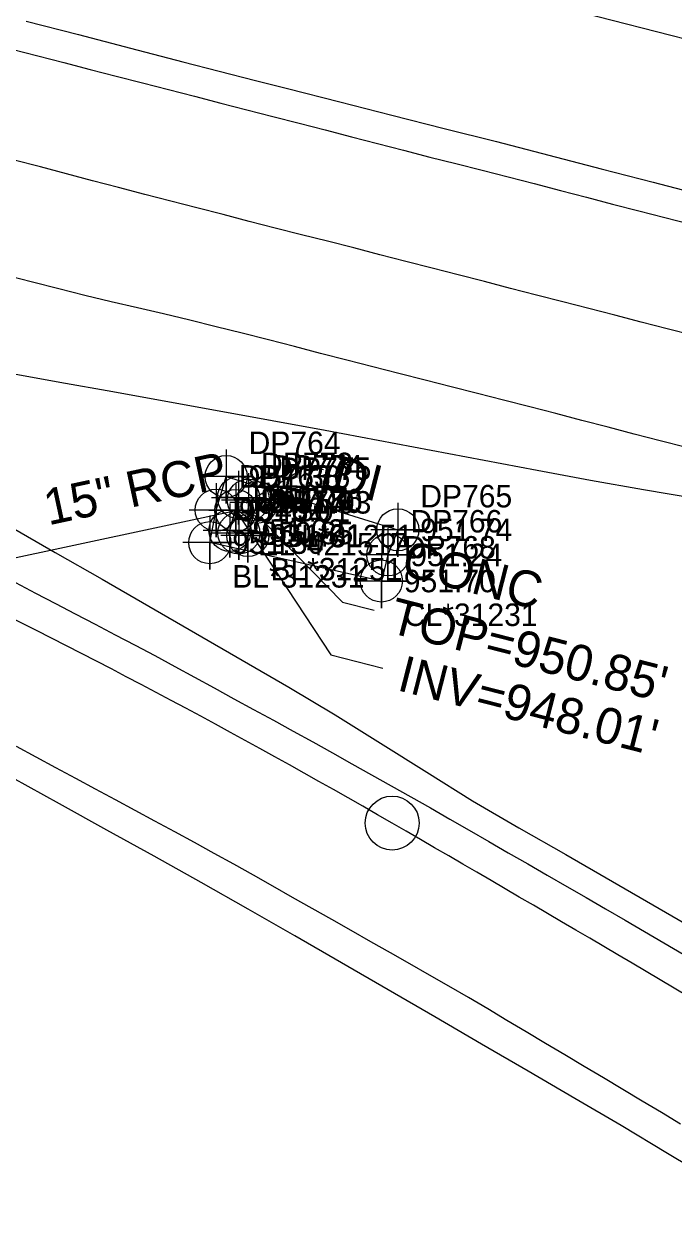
# Model space of a CAD drawing. Extents: x 1182322 to 1186765, y 572295 to 575411.
# Drawn here: x 1183815.5 to 1183887.7, y 574107.9 to 574241.7 of the extents above; entities that cross this region are included whole.
import ezdxf

# ---------------------------------------------------------------- set-up
doc = ezdxf.new("R2010")
doc.units = 0
for name, color, linetype in [('COGO Default Chain', 7, 'Continuous'), ('Exist Horizontal Alignment', 7, 'Continuous'), ('Exist Horizontal Alignment Point', 7, 'Continuous'), ('Exist Right of Way Line', 7, 'Continuous'), ('Exist Roads EOP', 7, 'Continuous'), ('Exist Roads EOT', 7, 'Continuous'), ('Exist Structure Minor Drop Inlet', 7, 'Continuous'), ('Exist Structure Minor Drop Inlet Cogo Comment', 7, 'Continuous'), ('Exist Structure Minor Drop Inlet Cogo Elevation', 7, 'Continuous'), ('Exist Structure Minor Drop Inlet Cogo Number', 7, 'Continuous'), ('Exist Structure Minor Drop Inlet Cogo Point CELL', 7, 'Continuous'), ('Exist Structure Minor Drop Inlet Leader', 7, 'Continuous'), ('Exist Structure Minor Drop Inlet Text', 7, 'Continuous'), ('Exist Structure Minor Drop Inlet Top Elevation', 7, 'Continuous'), ('Exist Structure Minor Paved Ditch or Gutter', 7, 'Continuous'), ('Exist Structure Minor Paved Ditch or Gutter Cogo Comment', 7, 'Continuous'), ('Exist Structure Minor Paved Ditch or Gutter Cogo Elevation', 7, 'Continuous'), ('Exist Structure Minor Paved Ditch or Gutter Cogo Number', 7, 'Continuous'), ('Exist Structure Minor Paved Ditch or Gutter Cogo Point CELL', 7, 'Continuous'), ('Exist Structure Minor Paved Ditch or Gutter Text', 7, 'Continuous'), ('Exist Structure Minor Pipes RCP 15 Inch', 7, 'Continuous'), ('Exist Structure Minor Pipes RCP 15 Inch Cogo Comment', 7, 'Continuous'), ('Exist Structure Minor Pipes RCP 15 Inch Cogo Elevation', 7, 'Continuous'), ('Exist Structure Minor Pipes RCP 15 Inch Cogo Number', 7, 'Continuous'), ('Exist Structure Minor Pipes RCP 15 Inch Cogo Point CELL', 7, 'Continuous'), ('Exist Structure Minor Pipes RCP 15 Inch Invert', 7, 'Continuous'), ('Exist Structure Minor Pipes RCP 15 Inch Leader', 7, 'Continuous'), ('Exist Structure Minor Pipes RCP 15 Inch Text', 7, 'Continuous')]:
    doc.layers.add(name, color=color, linetype=linetype)

msp = doc.modelspace()

# ---------------------------------------------------------------- linework, layer by layer
at = {"layer": 'COGO Default Chain'}
msp.add_line((1182528.88, 574588.22), (1185362.14, 573862.9), dxfattribs=at)
for centre, radius, start, end in [((1183452.67, 573454.31), 806.77, 59.97226, 68.49303), ((1182063.85, 571051.5), 3582.07, 58.1119, 59.97226)]:
    msp.add_arc(centre, radius, start, end, dxfattribs=at)
at = {"layer": 'Exist Horizontal Alignment'}
msp.add_line((1182528.88, 574588.22), (1185362.14, 573862.9), dxfattribs=at)
for centre, radius, start, end in [((1183452.67, 573454.31), 806.77, 59.97226, 68.49303), ((1182063.85, 571051.5), 3582.07, 58.1119, 59.97226)]:
    msp.add_arc(centre, radius, start, end, dxfattribs=at)
at = {"layer": 'Exist Horizontal Alignment Point'}
msp.add_circle((1183856.39, 574152.8), 3, dxfattribs=at)
at = {"layer": 'Exist Right of Way Line'}
for centre, start, end in [((1183748.44, 574204.91), 248.493, 248.493), ((1183856.39, 574152.8), 239.9723, 239.9723)]:
    msp.add_arc(centre, 88, start, end, dxfattribs=at)
at = {"layer": 'Exist Roads EOP'}
for points in [[(1183815.7, 574241.99), (1183821.51, 574240.49), (1183827.31, 574238.97), (1183833.11, 574237.45), (1183841.2, 574235.38), (1183844.74, 574234.48), (1183850.56, 574233.01), (1183856.37, 574231.54), (1183862.19, 574230.06), (1183868, 574228.59), (1183873.81, 574227.09), (1183879.62, 574225.58), (1183885.43, 574224.07), (1183891.23, 574222.57)], [(1183890.26, 574188.88), (1183884.34, 574189.87), (1183878.43, 574190.91), (1183872.53, 574192.01), (1183866.64, 574193.13), (1183860.74, 574194.24), (1183854.85, 574195.36), (1183848.95, 574196.47), (1183843.05, 574197.55), (1183837.15, 574198.62), (1183831.24, 574199.68), (1183825.34, 574200.75), (1183819.44, 574201.81), (1183813.53, 574202.89), (1183807.63, 574203.97), (1183801.73, 574205.05), (1183795.83, 574206.14), (1183789.94, 574207.26), (1183784.06, 574208.46), (1183778.16, 574209.53), (1183776.23, 574209.72)], [(1183777.09, 574206.44), (1183782.39, 574203.63), (1183787.63, 574200.7), (1183792.87, 574197.78), (1183798.1, 574194.85), (1183803.31, 574191.87), (1183808.52, 574188.88), (1183813.72, 574185.9), (1183818.93, 574182.91), (1183824.13, 574179.93), (1183829.33, 574176.94), (1183834.53, 574173.94), (1183839.71, 574170.92), (1183844.9, 574167.91), (1183850.05, 574164.84), (1183855.09, 574161.69), (1183860.24, 574158.47), (1183865.31, 574155.29), (1183870.49, 574152.26), (1183875.7, 574149.29), (1183880.9, 574146.3), (1183886.1, 574143.31), (1183891.29, 574140.3)], [(1183892.15, 574112.96), (1183887.01, 574116.06), (1183881.87, 574119.15), (1183876.69, 574122.18), (1183871.51, 574125.2), (1183866.33, 574128.22), (1183861.15, 574131.24), (1183855.96, 574134.25), (1183850.77, 574137.25), (1183845.58, 574140.26), (1183840.37, 574143.24), (1183835.15, 574146.19), (1183829.91, 574149.12), (1183824.66, 574152.02), (1183819.41, 574154.93), (1183814.16, 574157.82)]]:
    msp.add_lwpolyline(points, dxfattribs=at)
at = {"layer": 'Exist Roads EOT'}
for points in [[(1183814.09, 574238.87), (1183817, 574238.12), (1183819.9, 574237.37), (1183822.81, 574236.62), (1183825.71, 574235.88), (1183828.62, 574235.14), (1183831.52, 574234.39), (1183834.43, 574233.63), (1183837.33, 574232.88), (1183840.24, 574232.13), (1183843.14, 574231.38), (1183846.05, 574230.63), (1183848.95, 574229.89), (1183851.86, 574229.13), (1183854.76, 574228.37), (1183857.66, 574227.62), (1183860.57, 574226.87), (1183863.48, 574226.14), (1183866.39, 574225.41), (1183869.3, 574224.68), (1183872.2, 574223.92), (1183875.1, 574223.16), (1183878, 574222.4), (1183880.91, 574221.65), (1183883.81, 574220.9), (1183886.72, 574220.15), (1183889.62, 574219.4)], [(1183889.89, 574207.02), (1183886.98, 574207.77), (1183884.08, 574208.52), (1183881.17, 574209.27), (1183878.27, 574210.02), (1183875.36, 574210.77), (1183872.46, 574211.52), (1183869.55, 574212.27), (1183866.65, 574213.02), (1183863.74, 574213.76), (1183860.84, 574214.51), (1183857.93, 574215.26), (1183855.03, 574216.01), (1183852.12, 574216.76), (1183849.22, 574217.5), (1183846.31, 574218.24), (1183843.4, 574218.98), (1183840.5, 574219.72), (1183837.59, 574220.47), (1183834.68, 574221.22), (1183831.78, 574221.97), (1183828.88, 574222.72), (1183825.97, 574223.48), (1183823.07, 574224.24), (1183820.17, 574225.02), (1183817.27, 574225.78), (1183814.37, 574226.53)], [(1183889.11, 574194.56), (1183886.2, 574195.32), (1183883.3, 574196.07), (1183880.4, 574196.83), (1183877.5, 574197.59), (1183874.59, 574198.35), (1183871.69, 574199.1), (1183868.78, 574199.85), (1183865.88, 574200.59), (1183862.97, 574201.33), (1183860.06, 574202.06), (1183857.15, 574202.8), (1183854.24, 574203.53), (1183851.34, 574204.28), (1183848.43, 574205.03), (1183845.53, 574205.79), (1183842.63, 574206.54), (1183839.72, 574207.27), (1183836.81, 574208), (1183833.9, 574208.73), (1183830.98, 574209.42), (1183828.06, 574210.1), (1183825.13, 574210.78), (1183822.22, 574211.49), (1183819.31, 574212.23), (1183816.41, 574212.97), (1183813.5, 574213.71)], [(1183814.51, 574179.54), (1183816.73, 574178.38), (1183818.94, 574177.22), (1183821.16, 574176.06), (1183823.37, 574174.91), (1183825.59, 574173.75), (1183827.8, 574172.59), (1183830.01, 574171.42), (1183832.21, 574170.22), (1183834.4, 574169.02), (1183836.59, 574167.83), (1183838.79, 574166.63), (1183840.98, 574165.43), (1183843.18, 574164.24), (1183845.37, 574163.04), (1183847.56, 574161.83), (1183849.74, 574160.61), (1183851.92, 574159.39), (1183854.1, 574158.17), (1183856.28, 574156.94), (1183858.46, 574155.72), (1183860.64, 574154.49), (1183862.81, 574153.25), (1183864.97, 574152), (1183867.14, 574150.75), (1183869.3, 574149.5), (1183871.47, 574148.25), (1183873.63, 574147.01), (1183875.8, 574145.76), (1183877.96, 574144.51), (1183880.13, 574143.26), (1183882.29, 574142), (1183884.45, 574140.74), (1183886.6, 574139.48), (1183888.76, 574138.21)], [(1183888.47, 574119.33), (1183886.33, 574120.61), (1183884.18, 574121.89), (1183882.04, 574123.17), (1183879.89, 574124.45), (1183877.75, 574125.73), (1183875.6, 574127.01), (1183873.46, 574128.3), (1183871.31, 574129.58), (1183869.16, 574130.86), (1183867.02, 574132.14), (1183864.87, 574133.41), (1183862.7, 574134.66), (1183860.53, 574135.9), (1183858.36, 574137.14), (1183856.19, 574138.37), (1183854.01, 574139.61), (1183851.84, 574140.84), (1183849.67, 574142.07), (1183847.49, 574143.31), (1183845.32, 574144.54), (1183843.14, 574145.77), (1183840.96, 574147), (1183838.78, 574148.22), (1183836.6, 574149.43), (1183834.41, 574150.64), (1183832.21, 574151.83), (1183830.02, 574153.02), (1183827.82, 574154.21), (1183825.61, 574155.39), (1183823.41, 574156.56), (1183821.21, 574157.75), (1183819.01, 574158.94), (1183816.81, 574160.13), (1183814.61, 574161.32)]]:
    msp.add_lwpolyline(points, dxfattribs=at)
at = {"layer": 'Exist Structure Minor Drop Inlet'}
msp.add_lwpolyline([(1183840.35, 574184.79), (1183839.35, 574185.06), (1183838.36, 574185.34), (1183839.31, 574188.99), (1183840.4, 574188.72), (1183841.35, 574188.47), (1183840.35, 574184.79)], dxfattribs=at)
at = {"layer": 'Exist Structure Minor Drop Inlet Cogo Point CELL'}
for points in [[(1183839.31, 574191.99), (1183839.31, 574185.99), (1183839.31, 574188.99), (1183842.31, 574188.99), (1183836.31, 574188.99)], [(1183840.4, 574191.72), (1183840.4, 574185.72), (1183840.4, 574188.72), (1183843.4, 574188.72), (1183837.4, 574188.72)], [(1183841.35, 574191.47), (1183841.35, 574185.47), (1183841.35, 574188.47), (1183844.35, 574188.47), (1183838.35, 574188.47)], [(1183838.36, 574188.34), (1183838.36, 574182.34), (1183838.36, 574185.34), (1183841.36, 574185.34), (1183835.36, 574185.34)], [(1183839.35, 574188.06), (1183839.35, 574182.06), (1183839.35, 574185.06), (1183842.35, 574185.06), (1183836.35, 574185.06)], [(1183840.35, 574187.79), (1183840.35, 574181.79), (1183840.35, 574184.79), (1183843.35, 574184.79), (1183837.35, 574184.79)]]:
    msp.add_lwpolyline(points, dxfattribs=at)
for centre in [(1183839.31, 574188.99), (1183840.4, 574188.72), (1183841.35, 574188.47), (1183838.36, 574185.34), (1183839.35, 574185.06), (1183840.35, 574184.79)]:
    msp.add_circle(centre, 2.34, dxfattribs=at)
at = {"layer": 'Exist Structure Minor Drop Inlet Leader'}
for points in [[(1183840.17, 574188.4), (1183847.03, 574192.55), (1183848.76, 574192.11)], [(1183840.75, 574187.73), (1183850.88, 574177.38), (1183854.4, 574176.48)]]:
    msp.add_lwpolyline(points, dxfattribs=at)
at = {"layer": 'Exist Structure Minor Paved Ditch or Gutter'}
msp.add_lwpolyline([(1183836.11, 574183.99), (1183836.83, 574187.61), (1183837.93, 574191.34), (1183857.02, 574185.41), (1183855.92, 574182.62), (1183855.19, 574179.72), (1183836.11, 574183.99)], dxfattribs=at)
at = {"layer": 'Exist Structure Minor Paved Ditch or Gutter Cogo Point CELL'}
for points in [[(1183837.93, 574194.34), (1183837.93, 574188.34), (1183837.93, 574191.34), (1183840.93, 574191.34), (1183834.93, 574191.34)], [(1183836.83, 574190.61), (1183836.83, 574184.61), (1183836.83, 574187.61), (1183839.83, 574187.61), (1183833.83, 574187.61)], [(1183857.02, 574188.41), (1183857.02, 574182.41), (1183857.02, 574185.41), (1183860.02, 574185.41), (1183854.02, 574185.41)], [(1183836.11, 574186.99), (1183836.11, 574180.99), (1183836.11, 574183.99), (1183839.11, 574183.99), (1183833.11, 574183.99)], [(1183855.92, 574185.62), (1183855.92, 574179.62), (1183855.92, 574182.62), (1183858.92, 574182.62), (1183852.92, 574182.62)], [(1183855.19, 574182.72), (1183855.19, 574176.72), (1183855.19, 574179.72), (1183858.19, 574179.72), (1183852.19, 574179.72)]]:
    msp.add_lwpolyline(points, dxfattribs=at)
for centre in [(1183837.93, 574191.34), (1183836.83, 574187.61), (1183857.02, 574185.41), (1183836.11, 574183.99), (1183855.92, 574182.62), (1183855.19, 574179.72)]:
    msp.add_circle(centre, 2.34, dxfattribs=at)
at = {"layer": 'Exist Structure Minor Pipes RCP 15 Inch'}
msp.add_line((1183757.43, 574170.05), (1183839.01, 574187.57), dxfattribs=at)
at = {"layer": 'Exist Structure Minor Pipes RCP 15 Inch Cogo Point CELL'}
msp.add_lwpolyline([(1183839.01, 574190.57), (1183839.01, 574184.57), (1183839.01, 574187.57), (1183842.01, 574187.57), (1183836.01, 574187.57)], dxfattribs=at)
msp.add_circle((1183839.01, 574187.57), 2.34, dxfattribs=at)
at = {"layer": 'Exist Structure Minor Pipes RCP 15 Inch Leader'}
msp.add_lwpolyline([(1183839.01, 574187.57), (1183849.56, 574171.53), (1183855.37, 574170.04)], dxfattribs=at)

# ---------------------------------------------------------------- texts
at = {"layer": 'Exist Structure Minor Drop Inlet Cogo Comment'}
for s, p in [('CL*31251', (1183843.85, 574183.47)), ('BL*31251', (1183842.85, 574179.79))]:
    msp.add_text(s, height=2.5, dxfattribs=at).set_placement(p)
at = {"layer": 'Exist Structure Minor Drop Inlet Cogo Elevation'}
for s, p in [('951.01', (1183841.81, 574187.74)), ('950.86', (1183842.9, 574187.47)), ('951.03', (1183843.85, 574187.22)), ('951.02', (1183840.86, 574184.09)), ('950.85', (1183841.85, 574183.81)), ('951.01', (1183842.85, 574183.54))]:
    msp.add_text(s, height=2.5, dxfattribs=at).set_placement(p)
at = {"layer": 'Exist Structure Minor Drop Inlet Cogo Number'}
for s, p in [('DP773', (1183841.81, 574191.49)), ('DP774', (1183842.9, 574191.22)), ('DP775', (1183843.85, 574190.97)), ('DP772', (1183840.86, 574187.84)), ('DP771', (1183841.85, 574187.56)), ('DP770', (1183842.85, 574187.29))]:
    msp.add_text(s, height=2.5, dxfattribs=at).set_placement(p)
at = {"layer": 'Exist Structure Minor Drop Inlet Text'}
msp.add_text('DI', height=4, rotation=345.6405, dxfattribs=at).set_placement((1183849.47, 574189.86))
at = {"layer": 'Exist Structure Minor Drop Inlet Top Elevation'}
msp.add_text("TOP=950.85'", height=4, rotation=345.6405, dxfattribs=at).set_placement((1183855.84, 574174.04))
at = {"layer": 'Exist Structure Minor Paved Ditch or Gutter Cogo Comment'}
for s, p in [('BL*31231', (1183838.61, 574178.99)), ('CL*31231', (1183857.69, 574174.72))]:
    msp.add_text(s, height=2.5, dxfattribs=at).set_placement(p)
at = {"layer": 'Exist Structure Minor Paved Ditch or Gutter Cogo Elevation'}
for s, p in [('951.38', (1183840.43, 574190.09)), ('951.30', (1183839.33, 574186.36)), ('951.74', (1183859.52, 574184.16)), ('951.30', (1183838.61, 574182.74)), ('951.24', (1183858.42, 574181.37)), ('951.70', (1183857.69, 574178.47))]:
    msp.add_text(s, height=2.5, dxfattribs=at).set_placement(p)
at = {"layer": 'Exist Structure Minor Paved Ditch or Gutter Cogo Number'}
for s, p in [('DP764', (1183840.43, 574193.84)), ('DP763', (1183839.33, 574190.11)), ('DP765', (1183859.52, 574187.91)), ('DP762', (1183838.61, 574186.49)), ('DP766', (1183858.42, 574185.12)), ('DP768', (1183857.69, 574182.22))]:
    msp.add_text(s, height=2.5, dxfattribs=at).set_placement(p)
at = {"layer": 'Exist Structure Minor Paved Ditch or Gutter Text'}
msp.add_text('CONC', height=4, rotation=345.6405, dxfattribs=at).set_placement((1183857.23, 574180.42))
at = {"layer": 'Exist Structure Minor Pipes RCP 15 Inch Cogo Comment'}
msp.add_text('EL*421517', height=2.5, dxfattribs=at).set_placement((1183841.51, 574182.57))
at = {"layer": 'Exist Structure Minor Pipes RCP 15 Inch Cogo Elevation'}
msp.add_text('948.01', height=2.5, dxfattribs=at).set_placement((1183841.51, 574186.32))
at = {"layer": 'Exist Structure Minor Pipes RCP 15 Inch Cogo Number'}
msp.add_text('DP776', height=2.5, dxfattribs=at).set_placement((1183841.51, 574190.07))
at = {"layer": 'Exist Structure Minor Pipes RCP 15 Inch Invert'}
msp.add_text("INV=948.01'", height=4, rotation=345.6405, dxfattribs=at).set_placement((1183856.81, 574167.61))
at = {"layer": 'Exist Structure Minor Pipes RCP 15 Inch Text'}
msp.add_text('15" RCP', height=4, rotation=12.1204, dxfattribs=at).set_placement((1183818.16, 574185.9))

doc.saveas('drawing.dxf')
